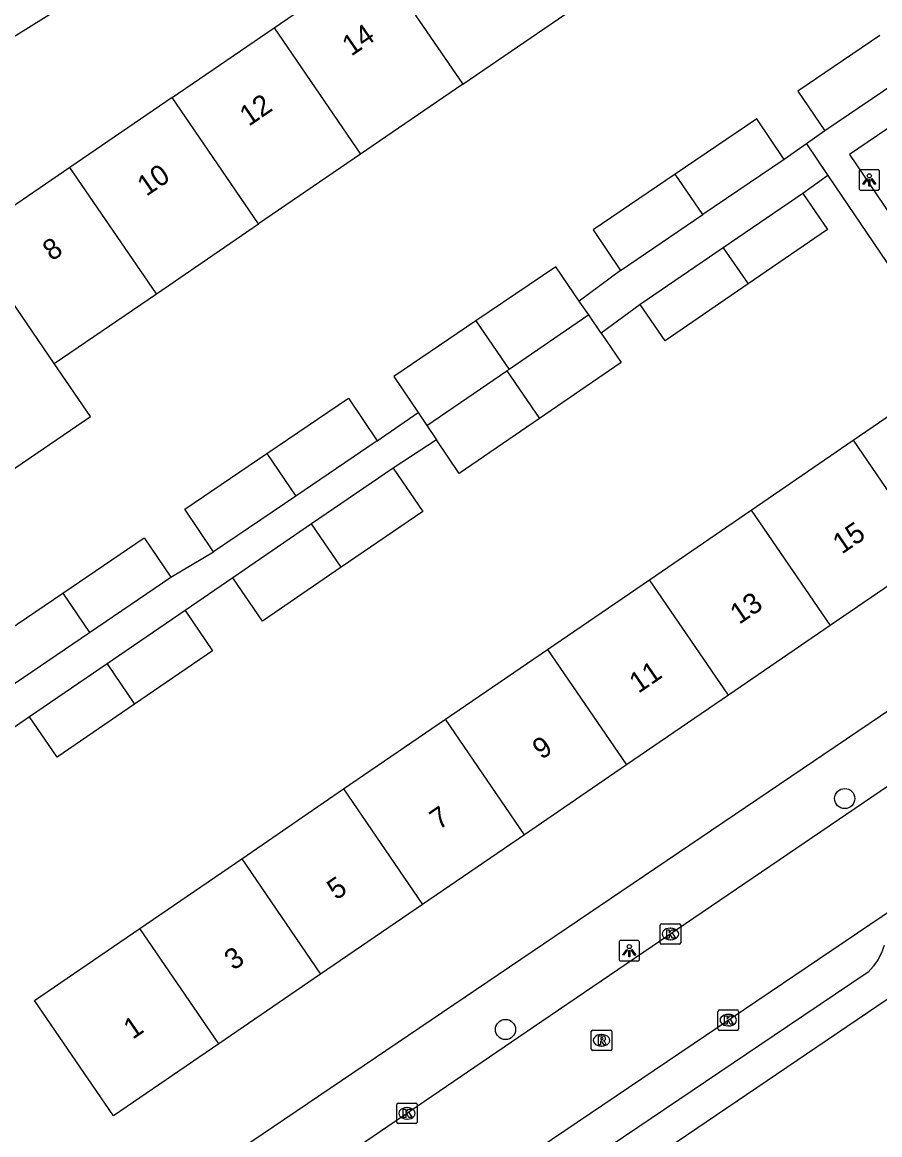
# Model space of a CAD drawing. Extents: x 160037 to 160839, y 385326 to 386441.
# Drawn here: x 160114.7 to 160156.4, y 386017.5 to 386071.6 of the extents above; entities that cross this region are included whole.
import ezdxf

# ---------------------------------------------------------------- set-up
doc = ezdxf.new("R2010")
doc.units = 0
for name, color, linetype in [('IMGEO_Boom', 7, 'Continuous'), ('IMGEO_Kolk', 7, 'Continuous'), ('IMGEO_Lichtpunt', 7, 'Continuous'), ('IMGEO_Pand', 7, 'Continuous'), ('IMGEO_Pand_nummerreeks', 7, 'Continuous'), ('IMGEO_Rijbaan_lokaal_open', 7, 'Continuous'), ('IMGEO_Rioolput', 7, 'Continuous'), ('IMGEO_Voetpad_open', 7, 'Continuous')]:
    doc.layers.add(name, color=color, linetype=linetype)

msp = doc.modelspace()

# ---------------------------------------------------------------- linework, layer by layer
at = {"layer": 'IMGEO_Boom'}
for centre in [(160154.654, 386033.839), (160138.171, 386022.621)]:
    msp.add_circle(centre, 0.489, dxfattribs=at)
at = {"layer": 'IMGEO_Kolk'}
for p, q in [((160145.686, 386026.834), (160145.686, 386027.686)), ((160145.761, 386027.76), (160146.613, 386027.76)), ((160146.687, 386027.686), (160146.687, 386026.834)), ((160146.174, 386027.54), (160146.199, 386027.54)), ((160146.613, 386026.76), (160145.761, 386026.76)), ((160146.197, 386026.98), (160146.172, 386026.98)), ((160148.497, 386022.65), (160148.497, 386023.502)), ((160148.572, 386023.576), (160149.424, 386023.576)), ((160148.985, 386023.356), (160149.01, 386023.356)), ((160149.498, 386023.502), (160149.498, 386022.65)), ((160149.008, 386022.796), (160148.983, 386022.796)), ((160149.424, 386022.576), (160148.572, 386022.576)), ((160132.885, 386018.12), (160132.885, 386018.972)), ((160132.96, 386019.046), (160133.812, 386019.046)), ((160133.886, 386018.972), (160133.886, 386018.12)), ((160133.373, 386018.826), (160133.398, 386018.826)), ((160133.812, 386018.046), (160132.96, 386018.046)), ((160133.396, 386018.266), (160133.371, 386018.266))]:
    msp.add_line(p, q, dxfattribs=at)
for points in [[(160145.686, 386026.834), (160145.686, 386027.686)], [(160145.761, 386027.76), (160146.613, 386027.76)], [(160146.687, 386027.686), (160146.687, 386026.834)], [(160146.007, 386027.46), (160146.13, 386027.46), (160146.13, 386027.309), (160146.26, 386027.46), (160146.424, 386027.46), (160146.278, 386027.309), (160146.431, 386027.06), (160146.279, 386027.06), (160146.194, 386027.224), (160146.13, 386027.157), (160146.13, 386027.06), (160146.007, 386027.06), (160146.007, 386027.46)], [(160146.613, 386026.76), (160145.761, 386026.76)], [(160148.497, 386022.65), (160148.497, 386023.502)], [(160148.572, 386023.576), (160149.424, 386023.576)], [(160148.818, 386023.276), (160148.941, 386023.276), (160148.941, 386023.125), (160149.071, 386023.276), (160149.235, 386023.276), (160149.089, 386023.125), (160149.242, 386022.876), (160149.09, 386022.876), (160149.005, 386023.04), (160148.941, 386022.973), (160148.941, 386022.876), (160148.818, 386022.876), (160148.818, 386023.276)], [(160149.498, 386023.502), (160149.498, 386022.65)], [(160149.424, 386022.576), (160148.572, 386022.576)], [(160132.885, 386018.12), (160132.885, 386018.972)], [(160132.96, 386019.046), (160133.812, 386019.046)], [(160133.886, 386018.972), (160133.886, 386018.12)], [(160133.206, 386018.746), (160133.329, 386018.746), (160133.329, 386018.595), (160133.459, 386018.746), (160133.623, 386018.746), (160133.477, 386018.595), (160133.63, 386018.346), (160133.478, 386018.346), (160133.393, 386018.51), (160133.329, 386018.443), (160133.329, 386018.346), (160133.206, 386018.346), (160133.206, 386018.746)], [(160133.812, 386018.046), (160132.96, 386018.046)]]:
    msp.add_lwpolyline(points, dxfattribs=at)
for centre, start, end in [((160145.763, 386027.684), 91.552, 178.448), ((160145.763, 386027.684), 91.552, 178.448), ((160146.611, 386027.684), 1.552, 88.448), ((160146.611, 386027.684), 1.552, 88.448), ((160145.763, 386026.836), 181.552, 268.448), ((160145.763, 386026.836), 181.552, 268.448), ((160146.611, 386026.836), 271.552, 358.448), ((160146.611, 386026.836), 271.552, 358.448), ((160148.574, 386023.5), 91.552, 178.448), ((160148.574, 386023.5), 91.552, 178.448), ((160149.422, 386023.5), 1.552, 88.448), ((160149.422, 386023.5), 1.552, 88.448), ((160148.574, 386022.652), 181.552, 268.448), ((160148.574, 386022.652), 181.552, 268.448), ((160149.422, 386022.652), 271.552, 358.448), ((160149.422, 386022.652), 271.552, 358.448), ((160132.962, 386018.97), 91.552, 178.448), ((160132.962, 386018.97), 91.552, 178.448), ((160133.81, 386018.97), 1.552, 88.448), ((160133.81, 386018.97), 1.552, 88.448), ((160132.962, 386018.122), 181.552, 268.448), ((160132.962, 386018.122), 181.552, 268.448), ((160133.81, 386018.122), 271.552, 358.448), ((160133.81, 386018.122), 271.552, 358.448)]:
    msp.add_arc(centre, 0.0765, start, end, dxfattribs=at)
for centre, major_axis, ratio, start_param, end_param in [((160146.173, 386027.26), (-0.387, 0.002), 0.722429, 4.712389, 7.853982), ((160146.198, 386027.26), (-0.39, 0.002), 0.717154, 1.570796, 4.712389), ((160148.984, 386023.076), (-0.387, 0.002), 0.722429, 4.712389, 7.853982), ((160149.009, 386023.076), (-0.39, 0.002), 0.717154, 1.570796, 4.712389), ((160133.372, 386018.546), (-0.387, 0.002), 0.722429, 4.712389, 7.853982), ((160133.397, 386018.546), (-0.39, 0.002), 0.717154, 1.570796, 4.712389)]:
    msp.add_ellipse(centre, major_axis=major_axis, ratio=ratio, start_param=start_param, end_param=end_param, dxfattribs=at)
at = {"layer": 'IMGEO_Lichtpunt'}
for p, q in [((160156.252, 386064.391), (160155.444, 386064.391)), ((160156.252, 386064.391), (160155.444, 386064.391)), ((160155.35, 386064.296), (160155.35, 386063.489)), ((160155.35, 386064.296), (160155.35, 386063.489)), ((160156.346, 386063.489), (160156.346, 386064.296)), ((160156.346, 386063.489), (160156.346, 386064.296)), ((160155.444, 386063.395), (160156.252, 386063.395)), ((160155.444, 386063.395), (160156.252, 386063.395)), ((160143.688, 386026.85), (160143.688, 386026.043)), ((160143.688, 386026.85), (160143.688, 386026.043)), ((160144.59, 386026.945), (160143.782, 386026.945)), ((160144.59, 386026.945), (160143.782, 386026.945)), ((160144.684, 386026.043), (160144.684, 386026.85)), ((160144.684, 386026.043), (160144.684, 386026.85)), ((160143.782, 386025.949), (160144.59, 386025.949)), ((160143.782, 386025.949), (160144.59, 386025.949))]:
    msp.add_line(p, q, dxfattribs=at)
for points in [[(160155.724, 386063.96), (160155.763, 386063.932), (160155.575, 386063.67), (160155.537, 386063.697), (160155.724, 386063.96)], [(160155.826, 386063.912), (160155.873, 386063.912), (160155.873, 386063.59), (160155.826, 386063.59), (160155.826, 386063.912)], [(160155.936, 386063.932), (160155.974, 386063.959), (160156.161, 386063.697), (160156.122, 386063.669), (160155.936, 386063.932)], [(160144.062, 386026.514), (160144.101, 386026.486), (160143.913, 386026.224), (160143.875, 386026.251), (160144.062, 386026.514)], [(160144.274, 386026.486), (160144.312, 386026.513), (160144.499, 386026.251), (160144.46, 386026.223), (160144.274, 386026.486)], [(160144.164, 386026.466), (160144.211, 386026.466), (160144.211, 386026.144), (160144.164, 386026.144), (160144.164, 386026.466)]]:
    msp.add_lwpolyline(points, dxfattribs=at)
for centre in [(160155.849, 386064.094), (160144.187, 386026.648)]:
    msp.add_circle(centre, 0.0994, dxfattribs=at)
for centre, start, end in [((160155.444, 386064.296), 90, 180), ((160155.444, 386064.296), 90, 180), ((160156.252, 386064.296), 0, 90), ((160156.252, 386064.296), 0, 90), ((160155.444, 386063.489), 180, 270), ((160155.444, 386063.489), 180, 270), ((160156.252, 386063.489), 270, 0), ((160156.252, 386063.489), 270, 360), ((160143.782, 386026.85), 90, 180), ((160143.782, 386026.85), 90, 180), ((160144.59, 386026.85), 0, 90), ((160144.59, 386026.85), 0, 90), ((160143.782, 386026.043), 180, 270), ((160143.782, 386026.043), 180, 270), ((160144.59, 386026.043), 270, 0), ((160144.59, 386026.043), 270, 360)]:
    msp.add_arc(centre, 0.0946, start, end, dxfattribs=at)
at = {"layer": 'IMGEO_Pand'}
for points in [[(160126.931, 386071.288), (160131.891, 386074.682)], [(160131.891, 386074.682), (160136.092, 386068.541)], [(160136.092, 386068.541), (160141.051, 386071.933)], [(160121.97, 386067.895), (160126.931, 386071.288)], [(160126.931, 386071.288), (160131.131, 386065.148)], [(160156.367, 386070.918), (160152.371, 386068.212), (160153.684, 386066.274)], [(160157.689, 386068.988), (160153.684, 386066.274)], [(160136.092, 386068.541), (160131.131, 386065.148)], [(160121.97, 386067.895), (160117.009, 386064.502)], [(160126.17, 386061.754), (160121.97, 386067.895)], [(160151.713, 386064.894), (160150.384, 386066.856), (160146.42, 386064.171)], [(160131.131, 386065.148), (160126.17, 386061.754)], [(160151.713, 386064.894), (160147.762, 386062.212)], [(160117.009, 386064.502), (160112.049, 386061.109)], [(160121.209, 386058.361), (160117.009, 386064.502)], [(160146.42, 386064.171), (160142.429, 386061.468), (160143.764, 386059.497)], [(160147.762, 386062.212), (160146.42, 386064.171)], [(160152.622, 386063.238), (160148.753, 386060.592)], [(160152.622, 386063.238), (160153.824, 386061.481), (160149.963, 386058.84)], [(160143.764, 386059.497), (160147.762, 386062.212)], [(160121.209, 386058.361), (160126.17, 386061.754)], [(160116.249, 386054.968), (160112.049, 386061.109)], [(160148.753, 386060.592), (160144.72, 386057.834)], [(160148.753, 386060.592), (160149.963, 386058.84)], [(160141.757, 386058.009), (160140.616, 386059.678), (160136.731, 386057.047)], [(160149.963, 386058.84), (160145.923, 386056.076), (160144.72, 386057.834)], [(160116.249, 386054.968), (160121.209, 386058.361)], [(160142.216, 386057.338), (160141.792, 386057.958), (160141.757, 386058.009)], [(160142.216, 386057.338), (160138.345, 386054.69)], [(160142.827, 386056.445), (160142.216, 386057.338)], [(160136.731, 386057.047), (160132.739, 386054.344), (160133.921, 386052.599)], [(160136.731, 386057.047), (160138.345, 386054.69)], [(160142.827, 386056.445), (160143.799, 386055.023), (160139.829, 386052.308)], [(160111.288, 386051.575), (160113.04, 386049.013), (160118.001, 386052.406), (160116.249, 386054.968)], [(160134.353, 386051.961), (160138.244, 386054.621)], [(160138.345, 386054.69), (160138.244, 386054.621)], [(160138.244, 386054.621), (160139.829, 386052.308)], [(160155.067, 386051.243), (160160.19, 386054.748)], [(160126.575, 386050.597), (160130.542, 386053.284), (160131.941, 386051.219)], [(160133.921, 386052.599), (160134.353, 386051.961)], [(160134.353, 386051.961), (160134.822, 386051.268)], [(160139.829, 386052.308), (160135.926, 386049.639), (160134.822, 386051.268)], [(160131.941, 386051.219), (160127.989, 386048.536)], [(160150.114, 386047.856), (160155.067, 386051.243)], [(160155.067, 386051.243), (160158.904, 386045.635)], [(160123.992, 386045.822), (160122.587, 386047.896), (160126.575, 386050.597)], [(160126.575, 386050.597), (160127.989, 386048.536)], [(160132.71, 386049.893), (160128.748, 386047.182)], [(160132.71, 386049.893), (160134.152, 386047.786), (160130.189, 386045.076)], [(160127.989, 386048.536), (160123.992, 386045.822)], [(160145.162, 386044.468), (160150.114, 386047.856)], [(160150.114, 386047.856), (160153.952, 386042.247)], [(160128.748, 386047.182), (160124.928, 386044.569)], [(160130.189, 386045.076), (160128.748, 386047.182)], [(160116.657, 386043.813), (160120.621, 386046.498), (160121.915, 386044.589)], [(160158.904, 386045.635), (160153.952, 386042.247)], [(160130.189, 386045.076), (160126.369, 386042.462), (160124.928, 386044.569)], [(160117.963, 386041.905), (160121.915, 386044.589)], [(160140.211, 386041.081), (160145.162, 386044.468)], [(160149, 386038.86), (160145.162, 386044.468)], [(160113.966, 386039.191), (160112.666, 386041.11), (160116.657, 386043.813)], [(160116.657, 386043.813), (160117.682, 386042.316), (160117.963, 386041.905)], [(160122.602, 386042.978), (160118.813, 386040.386)], [(160122.602, 386042.978), (160123.941, 386041.021), (160120.152, 386038.43)], [(160153.952, 386042.247), (160149, 386038.86)], [(160113.966, 386039.191), (160117.963, 386041.905)], [(160135.258, 386037.693), (160140.211, 386041.081)], [(160140.211, 386041.081), (160144.048, 386035.473)], [(160118.813, 386040.386), (160115.045, 386037.809)], [(160118.813, 386040.386), (160120.152, 386038.43)], [(160120.152, 386038.43), (160116.383, 386035.853), (160115.045, 386037.809)], [(160149, 386038.86), (160144.048, 386035.473)], [(160130.306, 386034.306), (160135.258, 386037.693)], [(160139.095, 386032.085), (160135.258, 386037.693)], [(160144.048, 386035.473), (160139.095, 386032.085)], [(160125.353, 386030.918), (160130.306, 386034.306)], [(160130.306, 386034.306), (160134.143, 386028.697)], [(160139.095, 386032.085), (160134.143, 386028.697)], [(160120.401, 386027.531), (160125.353, 386030.918)], [(160125.353, 386030.918), (160129.19, 386025.31)], [(160134.143, 386028.697), (160129.19, 386025.31)], [(160124.238, 386021.922), (160119.118, 386018.42), (160115.282, 386024.029), (160120.401, 386027.531)], [(160124.238, 386021.922), (160120.401, 386027.531)], [(160129.19, 386025.31), (160124.238, 386021.922)]]:
    msp.add_lwpolyline(points, dxfattribs=at)
at = {"layer": 'IMGEO_Rijbaan_lokaal_open'}
for points in [[(160160.445, 386099.596), (160164.248, 386093.899), (160169.515, 386086.023), (160174.582, 386078.498), (160160.285, 386068.789), (160154.885, 386065.127), (160160.565, 386056.736)], [(160159.266, 386036.142), (160139.533, 386022.738), (160124.669, 386012.596), (160120.145, 386009.569)], [(160128.204, 386009.022), (160129.232, 386009.733), (160151.628, 386024.852), (160157.666, 386028.94)]]:
    msp.add_lwpolyline(points, dxfattribs=at)
at = {"layer": 'IMGEO_Rioolput'}
for p, q in [((160142.339, 386021.669), (160142.339, 386022.521)), ((160142.414, 386022.595), (160143.266, 386022.595)), ((160142.827, 386022.375), (160142.852, 386022.375)), ((160143.34, 386022.521), (160143.34, 386021.669)), ((160142.85, 386021.815), (160142.825, 386021.815)), ((160143.266, 386021.595), (160142.414, 386021.595))]:
    msp.add_line(p, q, dxfattribs=at)
for points in [[(160142.339, 386021.669), (160142.339, 386022.521)], [(160142.414, 386022.595), (160143.266, 386022.595)], [(160142.928, 386022.293), (160142.676, 386022.295), (160142.676, 386021.895)], [(160142.854, 386022.214), (160142.8, 386022.214), (160142.8, 386022.133)], [(160143.34, 386022.521), (160143.34, 386021.669)], [(160142.676, 386021.895), (160142.8, 386021.895), (160142.8, 386022.057), (160142.811, 386022.057)], [(160142.8, 386022.133), (160142.852, 386022.133)], [(160142.858, 386022.028), (160142.929, 386021.895), (160143.069, 386021.895), (160143.004, 386022.021)], [(160143.266, 386021.595), (160142.414, 386021.595)]]:
    msp.add_lwpolyline(points, dxfattribs=at)
for centre, radius, start, end in [((160142.416, 386022.519), 0.0765, 91.552, 178.448), ((160142.416, 386022.519), 0.0765, 91.552, 178.448), ((160142.86, 386022.118), 0.0964, 77.0061, 93.1865), ((160142.874, 386022.175), 0.0378, 276.6634, 79.6772), ((160142.927, 386022.183), 0.109, 350.3612, 89.416), ((160143.264, 386022.519), 0.0765, 1.552, 88.448), ((160143.264, 386022.519), 0.0765, 1.552, 88.448), ((160142.416, 386021.671), 0.0765, 181.552, 268.448), ((160142.416, 386021.671), 0.0765, 181.552, 268.448), ((160142.81, 386022.004), 0.0533, 26.0293, 88.6989), ((160142.836, 386022.322), 0.19, 274.7715, 282.9687), ((160142.925, 386022.183), 0.112, 277.5842, 350.9817), ((160142.909, 386021.968), 0.108, 29.5134, 73.7905), ((160143.264, 386021.671), 0.0765, 271.552, 358.448), ((160143.264, 386021.671), 0.0765, 271.552, 358.448)]:
    msp.add_arc(centre, radius, start, end, dxfattribs=at)
for centre, major_axis, ratio, start_param, end_param in [((160142.826, 386022.095), (-0.387, 0.002), 0.722429, 4.712389, 7.853982), ((160142.851, 386022.095), (-0.39, 0.002), 0.717154, 1.570796, 4.712389)]:
    msp.add_ellipse(centre, major_axis=major_axis, ratio=ratio, start_param=start_param, end_param=end_param, dxfattribs=at)
at = {"layer": 'IMGEO_Voetpad_open'}
for points in [[(160091.182, 386056.49), (160159.187, 386098.82)], [(160153.684, 386066.274), (160152.79, 386065.648)], [(160152.79, 386065.648), (160151.713, 386064.894)], [(160152.79, 386065.648), (160153.833, 386064.11)], [(160153.833, 386064.11), (160152.622, 386063.238)], [(160153.833, 386064.11), (160160.19, 386054.748)], [(160143.764, 386059.497), (160141.757, 386058.009)], [(160144.72, 386057.834), (160142.827, 386056.445)], [(160131.941, 386051.219), (160133.921, 386052.599)], [(160134.822, 386051.268), (160132.71, 386049.893)], [(160121.915, 386044.589), (160123.992, 386045.822)], [(160118.738, 386012.393), (160166.76, 386044.877)], [(160124.928, 386044.569), (160122.602, 386042.978)], [(160115.045, 386037.809), (160112.941, 386036.37)], [(160145.517, 386016.492), (160163.057, 386028.392)], [(160155.79, 386025.406), (160151.881, 386022.76), (160140.615, 386015.168), (160132.539, 386009.506)]]:
    msp.add_lwpolyline(points, dxfattribs=at)
msp.add_arc((160153.748, 386027.535), 2.95, 313.802, 343.9373, dxfattribs=at)

# ---------------------------------------------------------------- texts
at = {"layer": 'IMGEO_Pand_nummerreeks'}
for s, p in [('14', (160130.675, 386069.876)), ('12', (160125.695, 386066.47)), ('10', (160120.722, 386063.068)), ('8', (160116.125, 386059.923)), ('15', (160154.513, 386045.685)), ('13', (160149.523, 386042.272)), ('11', (160144.627, 386038.922)), ('9', (160139.922, 386035.704)), ('7', (160134.932, 386032.291)), ('5', (160129.942, 386028.878)), ('3', (160124.953, 386025.464)), ('1', (160120.057, 386022.115))]:
    msp.add_text(s, height=1, rotation=34.3732, dxfattribs=at).set_placement(p)

doc.saveas('drawing.dxf')
